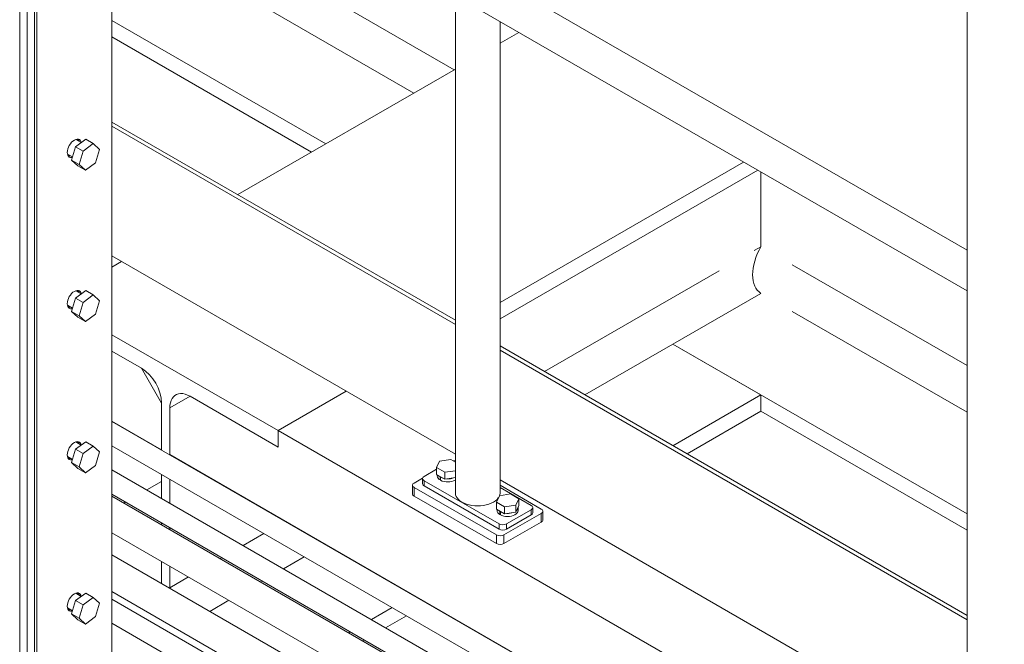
# Model space of a CAD drawing. Header units: millimetres. Extents: x 450 to 25135, y 150 to 17673.
# Tile 354 of 463: x 19233 to 20163, y 11296 to 11886. Entities that reach past the tile are written whole.
import ezdxf

# ---------------------------------------------------------------- set-up
doc = ezdxf.new("R2010")
doc.units = ezdxf.units.MM
doc.linetypes.add('SLD-Centrada-doble', pattern=[12.7, 6.35, -1.27, 1.27, -1.27, 1.27, -1.27])
doc.linetypes.add('SLD-Continua', pattern=[0])
doc.layers.add('OCULTA', color=8, linetype='SLD-Continua')

msp = doc.modelspace()

# ---------------------------------------------------------------- linework, layer by layer
at = {"color": 7, "linetype": 'SLD-Continua', "lineweight": 18, "ltscale": 30}
for p, q in [((20008.92, 11109.15), (19319.8, 11506.87)), ((19319.8, 11483.78), (19988.92, 11097.6)), ((19969.33, 11086.29), (19319.8, 11461.16)), ((19319.8, 11438.07), (19958.32, 11069.55)), ((19958.32, 11067.77), (19319.8, 11436.29)), ((19319.8, 11401.65), (19958.32, 11033.13)), ((19956.29, 11013.44), (19319.8, 11380.79)), ((19319.8, 11346.15), (19941.35, 10987.43)), ((19319.8, 11338.82), (19553.3, 11204.06)), ((19594.69, 11157.56), (19319.8, 11316.21))]:
    msp.add_line(p, q, dxfattribs=at)
at = {"layer": 'OCULTA', "linetype": 'SLD-Continua', "lineweight": 18, "ltscale": 30}
for p, q in [((19319.8, 11170.78), (19319.8, 12256.91)), ((19239.9, 12129.14), (19239.9, 11225.11)), ((19246.97, 11212.86), (19246.97, 12133.22)), ((19246.97, 12133.22), (19246.97, 11212.86)), ((19249.09, 11211.64), (19249.09, 12134.44)), ((19232.83, 12125.05), (19232.83, 11221.03)), ((20127.45, 12004.71), (20127.45, 11642.74)), ((20127.45, 11668.68), (19686.04, 11923.43)), ((19644.26, 11909.95), (19644.26, 11439.18)), ((19669.34, 11894.5), (20127.45, 11630.11)), ((19521.93, 11769.13), (19319.8, 11885.79)), ((19521.93, 11769.13), (19319.8, 11885.79)), ((19521.93, 11769.13), (19319.8, 11885.79)), ((19686.42, 11439.18), (19686.42, 11884.65)), ((19686.42, 11864.07), (19704.25, 11874.36)), ((19686.42, 11864.07), (19704.25, 11874.36)), ((19686.42, 11864.07), (19704.25, 11874.36)), ((19508.49, 11761.37), (19319.8, 11870.27)), ((19508.49, 11761.37), (19319.8, 11870.27)), ((19508.49, 11761.37), (19319.8, 11870.27)), ((19438.72, 11721.1), (19644.26, 11839.73)), ((19438.72, 11721.1), (19644.26, 11839.73)), ((19438.72, 11721.1), (19644.26, 11839.73)), ((19319.8, 11789.74), (19644.26, 11602.48)), ((19319.8, 11785.66), (19644.26, 11598.4)), ((19295.27, 11773.44), (19285.56, 11766.36)), ((19291.02, 11770.34), (19285.88, 11773.31)), ((19295.27, 11773.44), (19302.34, 11769.36)), ((19285.56, 11766.36), (19281.8, 11753.74)), ((19285.56, 11766.36), (19292.63, 11762.28)), ((19302.34, 11769.36), (19292.63, 11762.28)), ((19308.3, 11763.82), (19302.34, 11769.36)), ((19304.55, 11751.2), (19308.3, 11763.82)), ((19277.89, 11759.45), (19282.68, 11756.68)), ((19281.8, 11753.74), (19288.87, 11749.66)), ((19281.8, 11753.74), (19287.77, 11748.2)), ((19292.63, 11762.28), (19288.87, 11749.66)), ((19287.77, 11748.2), (19294.84, 11744.12)), ((19288.87, 11749.66), (19294.84, 11744.12)), ((19294.84, 11744.12), (19304.55, 11751.2)), ((19686.42, 11619.2), (19916.39, 11751.93)), ((19686.42, 11619.2), (19916.39, 11751.93)), ((19686.42, 11619.2), (19916.39, 11751.93)), ((19686.42, 11603.69), (19929.83, 11744.17)), ((19686.42, 11603.69), (19929.83, 11744.17)), ((19686.42, 11603.69), (19929.83, 11744.17)), ((19932.86, 11742.41), (19932.86, 11671.95)), ((19932.86, 11742.41), (19932.86, 11671.95)), ((19932.86, 11742.41), (19932.86, 11671.95)), ((19644.26, 11475.9), (19319.8, 11663.16)), ((19319.8, 11652.47), (19329.06, 11657.82)), ((19319.8, 11652.47), (19329.06, 11657.82)), ((19319.8, 11652.47), (19329.06, 11657.82)), ((19319.8, 11652.47), (19329.06, 11657.82)), ((19319.8, 11652.47), (19329.06, 11657.82)), ((19319.8, 11652.47), (19329.06, 11657.82)), ((19285.56, 11623.45), (19281.8, 11610.83)), ((19295.27, 11630.52), (19285.56, 11623.45)), ((19285.56, 11623.45), (19292.63, 11619.36)), ((19291.02, 11627.43), (19285.88, 11630.39)), ((19302.34, 11626.44), (19292.63, 11619.36)), ((19295.27, 11630.52), (19302.34, 11626.44)), ((19308.3, 11620.9), (19302.34, 11626.44)), ((19932.86, 11627.86), (19849.78, 11579.91)), ((19932.86, 11627.86), (19849.78, 11579.91)), ((19932.86, 11627.86), (19849.78, 11579.91)), ((20127.45, 11631.08), (20127.45, 11160.31)), ((19277.89, 11616.54), (19282.68, 11613.77)), ((19292.63, 11619.36), (19288.87, 11606.75)), ((19304.55, 11608.29), (19308.3, 11620.9)), ((19281.8, 11610.83), (19288.87, 11606.75)), ((19281.8, 11610.83), (19287.77, 11605.29)), ((19287.77, 11605.29), (19294.84, 11601.21)), ((19288.87, 11606.75), (19294.84, 11601.21)), ((19294.84, 11601.21), (19304.55, 11608.29)), ((19476.78, 11498.21), (19319.8, 11588.81)), ((19476.78, 11498.21), (19319.8, 11588.81)), ((19476.78, 11498.21), (19319.8, 11588.81)), ((19686.42, 11578.14), (20127.45, 11323.61)), ((20127.45, 11419.66), (19849.78, 11579.91)), ((20127.45, 11419.66), (19849.78, 11579.91)), ((20127.45, 11419.66), (19849.78, 11579.91)), ((19932.86, 11531.96), (19849.78, 11579.91)), ((19932.86, 11531.96), (19849.78, 11579.91)), ((19932.86, 11531.96), (19849.78, 11579.91)), ((19319.8, 11573.29), (19347.73, 11557.17)), ((19319.8, 11573.29), (19347.73, 11557.17)), ((19319.8, 11573.29), (19347.73, 11557.17)), ((19347.73, 11557.17), (19319.8, 11573.29)), ((19347.73, 11557.17), (19319.8, 11573.29)), ((19347.73, 11557.17), (19319.8, 11573.29)), ((19686.42, 11574.06), (20127.45, 11319.53)), ((19347.73, 11557.17), (19366.83, 11524.1)), ((19347.73, 11557.17), (19366.83, 11524.1)), ((19347.73, 11557.17), (19366.83, 11524.1)), ((19374.6, 11519.62), (19393.7, 11530.65)), ((19374.6, 11519.62), (19393.7, 11530.65)), ((19374.6, 11519.62), (19393.7, 11530.65)), ((19393.7, 11530.65), (19476.78, 11482.69)), ((19393.7, 11530.65), (19476.78, 11482.69)), ((19393.7, 11530.65), (19476.78, 11482.69)), ((19476.78, 11482.69), (19393.7, 11530.65)), ((19476.78, 11482.69), (19393.7, 11530.65)), ((19476.78, 11482.69), (19393.7, 11530.65)), ((19476.78, 11498.21), (19541.19, 11535.39)), ((19476.78, 11498.21), (19541.19, 11535.39)), ((19476.78, 11498.21), (19541.19, 11535.39)), ((19476.78, 11498.21), (19541.19, 11535.39)), ((19476.78, 11498.21), (19541.19, 11535.39)), ((19476.78, 11498.21), (19541.19, 11535.39)), ((19849.65, 11483.94), (19932.86, 11531.96)), ((19849.65, 11483.94), (19932.86, 11531.96)), ((19849.65, 11483.94), (19932.86, 11531.96)), ((19932.86, 11531.96), (19932.86, 11516.44)), ((19932.86, 11531.96), (19932.86, 11516.44)), ((19932.86, 11531.96), (19932.86, 11516.44)), ((19366.83, 11524.1), (19366.83, 11479.73)), ((19366.83, 11524.1), (19366.83, 11479.73)), ((19366.83, 11524.1), (19366.83, 11479.73)), ((19366.83, 11480.01), (19366.83, 11524.1)), ((19366.83, 11480.01), (19366.83, 11524.1)), ((19366.83, 11480.01), (19366.83, 11524.1)), ((19374.6, 11475.24), (19374.6, 11519.62)), ((19374.6, 11475.24), (19374.6, 11519.62)), ((19374.6, 11475.24), (19374.6, 11519.62)), ((19374.6, 11519.62), (19374.6, 11475.52)), ((19374.6, 11519.62), (19374.6, 11475.52)), ((19374.6, 11519.62), (19374.6, 11475.52)), ((19863.1, 11476.18), (19932.86, 11516.44)), ((19863.1, 11476.18), (19932.86, 11516.44)), ((19863.1, 11476.18), (19932.86, 11516.44)), ((20127.45, 11404.14), (19932.86, 11516.44)), ((20127.45, 11404.14), (19932.86, 11516.44)), ((20127.45, 11404.14), (19932.86, 11516.44)), ((19366.83, 11480.01), (19319.8, 11507.14)), ((19366.83, 11480.01), (19319.8, 11507.14)), ((19366.83, 11480.01), (19319.8, 11507.14)), ((19476.78, 11482.69), (19476.78, 11498.21)), ((19476.78, 11482.69), (19476.78, 11498.21)), ((19476.78, 11482.69), (19476.78, 11498.21)), ((19476.78, 11498.21), (19476.78, 11482.69)), ((20162.67, 11102.35), (19476.78, 11498.21)), ((19476.78, 11498.21), (19476.78, 11482.69)), ((20162.67, 11102.35), (19476.78, 11498.21)), ((19476.78, 11498.21), (19476.78, 11482.69)), ((20162.67, 11102.35), (19476.78, 11498.21)), ((19295.27, 11487.61), (19285.56, 11480.53)), ((19291.02, 11484.52), (19285.88, 11487.48)), ((19295.27, 11487.61), (19302.34, 11483.53)), ((19285.56, 11480.53), (19281.8, 11467.91)), ((19285.56, 11480.53), (19292.63, 11476.45)), ((19292.63, 11476.45), (19288.87, 11463.83)), ((19302.34, 11483.53), (19292.63, 11476.45)), ((19308.3, 11477.99), (19302.34, 11483.53)), ((19304.55, 11465.37), (19308.3, 11477.99)), ((20009.16, 11109.28), (19374.6, 11475.52)), ((20009.16, 11109.28), (19374.6, 11475.52)), ((20009.16, 11109.28), (19374.6, 11475.52)), ((19277.89, 11473.62), (19282.68, 11470.86)), ((19281.8, 11467.91), (19288.87, 11463.83)), ((19281.8, 11467.91), (19287.77, 11462.37)), ((19294.84, 11458.29), (19304.55, 11465.37)), ((19629.3, 11469.37), (19626.46, 11463.25)), ((19639.9, 11471.01), (19629.3, 11469.37)), ((19644.26, 11468.49), (19639.9, 11471.01)), ((19287.77, 11462.37), (19294.84, 11458.29)), ((19288.87, 11463.83), (19294.84, 11458.29)), ((19366.83, 11456.64), (19366.83, 11434.02)), ((19366.83, 11456.64), (19366.83, 11434.02)), ((19366.83, 11456.64), (19366.83, 11434.02)), ((19614.78, 11454.89), (19626.46, 11461.63)), ((19626.46, 11463.25), (19634.22, 11458.78)), ((19626.46, 11456.72), (19626.46, 11463.25)), ((19626.46, 11456.72), (19634.22, 11452.24)), ((19627.06, 11456.38), (19627.06, 11455.5)), ((19634.22, 11458.78), (19644.26, 11460.33)), ((19634.22, 11452.24), (19634.22, 11458.78)), ((19352.87, 11442.08), (19366.83, 11450.14)), ((19352.87, 11442.08), (19366.83, 11450.14)), ((19352.87, 11442.08), (19366.83, 11450.14)), ((19374.6, 11429.53), (19374.6, 11452.15)), ((19374.6, 11429.53), (19374.6, 11452.15)), ((19374.6, 11429.53), (19374.6, 11452.15)), ((19603.77, 11446.52), (19603.77, 11438.35)), ((19605.24, 11448.56), (19613.37, 11453.25)), ((19613.32, 11452.85), (19613.32, 11447.95)), ((19685.49, 11410), (19614.78, 11450.81)), ((19629.78, 11454.4), (19630.13, 11454.61)), ((19629.78, 11454.4), (19629.78, 11451.55)), ((19630.2, 11451.79), (19629.78, 11451.55)), ((19630.2, 11454.16), (19630.55, 11454.36)), ((19630.2, 11454.16), (19630.2, 11451.3)), ((19634.22, 11452.24), (19644.26, 11453.8)), ((20127.45, 11197.03), (19686.42, 11451.57)), ((19686.42, 11446.6), (19725.45, 11424.08)), ((19683.02, 11399.59), (19605.24, 11444.48)), ((19685.49, 11405.1), (19614.78, 11445.91)), ((19685.87, 11436.72), (19696.47, 11438.36)), ((19686.42, 11444.56), (19715.9, 11427.55)), ((19696.47, 11438.36), (19704.22, 11433.88)), ((19331.32, 11429.64), (19332.86, 11430.53)), ((19331.32, 11429.64), (19332.86, 11430.53)), ((19331.32, 11429.64), (19332.86, 11430.53)), ((19683.02, 11391.42), (19605.24, 11436.31)), ((19683.03, 11430.61), (19685.87, 11436.72)), ((19690.79, 11426.13), (19683.03, 11430.61)), ((19683.03, 11424.07), (19683.03, 11430.61)), ((19704.22, 11433.88), (19701.38, 11427.77)), ((19704.22, 11427.35), (19704.22, 11433.88)), ((19690.79, 11419.6), (19683.03, 11424.07)), ((19683.63, 11423.73), (19683.63, 11422.85)), ((19686.35, 11421.76), (19686.7, 11421.96)), ((19686.35, 11421.76), (19686.35, 11418.9)), ((19686.77, 11419.14), (19686.35, 11418.9)), ((19686.77, 11421.51), (19687.12, 11421.71)), ((19686.77, 11421.51), (19686.77, 11418.65)), ((19725.45, 11419.99), (19690.09, 11399.59)), ((19701.38, 11427.77), (19690.79, 11426.13)), ((19690.79, 11419.6), (19690.79, 11426.13)), ((19701.38, 11421.24), (19690.79, 11419.6)), ((19715.9, 11423.47), (19692.57, 11410)), ((19715.9, 11418.57), (19692.57, 11405.1)), ((19701.38, 11421.24), (19701.38, 11427.77)), ((19704.22, 11427.35), (19701.38, 11421.24)), ((19703.63, 11422.85), (19703.63, 11425.71)), ((19717.36, 11420.61), (19717.36, 11425.51)), ((19726.91, 11413.87), (19726.91, 11422.03)), ((19366.83, 11410.93), (19366.83, 11409.15)), ((19366.83, 11410.93), (19366.83, 11409.15)), ((19366.83, 11410.93), (19366.83, 11409.15)), ((19725.45, 11411.83), (19690.09, 11391.42)), ((19374.6, 11404.66), (19374.6, 11406.44)), ((19374.6, 11404.66), (19374.6, 11406.44)), ((19374.6, 11404.66), (19374.6, 11406.44)), ((19366.83, 11374.51), (19366.83, 11354.24)), ((19366.83, 11374.51), (19366.83, 11354.24)), ((19366.83, 11374.51), (19366.83, 11354.24)), ((19374.6, 11349.75), (19374.6, 11370.02)), ((19374.6, 11349.75), (19374.6, 11370.02)), ((19374.6, 11349.75), (19374.6, 11370.02)), ((19366.83, 11354.24), (19366.82, 11353.65)), ((19366.83, 11354.24), (19366.82, 11353.65)), ((19366.83, 11354.24), (19366.82, 11353.65)), ((19295.27, 11344.7), (19285.56, 11337.62)), ((19291.02, 11341.6), (19285.88, 11344.57)), ((19295.27, 11344.7), (19302.34, 11340.62)), ((19374.61, 11349.15), (19374.6, 11349.75)), ((19374.61, 11349.15), (19374.6, 11349.75)), ((19374.61, 11349.15), (19374.6, 11349.75)), ((19285.56, 11337.62), (19281.8, 11325)), ((19285.56, 11337.62), (19292.63, 11333.54)), ((19302.34, 11340.62), (19292.63, 11333.54)), ((19308.3, 11335.08), (19302.34, 11340.62)), ((19304.55, 11322.46), (19308.3, 11335.08)), ((19604.6, 11342.5), (19604.84, 11342.64)), ((19604.6, 11342.5), (19604.84, 11342.64)), ((19604.6, 11342.5), (19604.84, 11342.64)), ((19618.04, 11334.74), (19618.28, 11334.88)), ((19618.04, 11334.74), (19618.28, 11334.88)), ((19618.04, 11334.74), (19618.28, 11334.88)), ((19277.89, 11330.71), (19282.68, 11327.95)), ((19292.63, 11333.54), (19288.87, 11320.92)), ((19565, 11319.65), (19584.59, 11330.96)), ((19565, 11319.65), (19584.59, 11330.96)), ((19565, 11319.65), (19584.59, 11330.96)), ((19281.8, 11325), (19288.87, 11320.92)), ((19281.8, 11325), (19287.77, 11319.46)), ((19287.77, 11319.46), (19294.84, 11315.38)), ((19288.87, 11320.92), (19294.84, 11315.38)), ((19294.84, 11315.38), (19304.55, 11322.46)), ((19578.44, 11311.89), (19598.03, 11323.2)), ((19578.44, 11311.89), (19598.03, 11323.2)), ((19578.44, 11311.89), (19598.03, 11323.2)), ((19543.45, 11307.21), (19544.99, 11308.1)), ((19543.45, 11307.21), (19544.99, 11308.1)), ((19543.45, 11307.21), (19544.99, 11308.1)), ((19556.89, 11299.45), (19558.44, 11300.34)), ((19556.89, 11299.45), (19558.44, 11300.34)), ((19556.89, 11299.45), (19558.44, 11300.34))]:
    msp.add_line(p, q, dxfattribs=at)
at = {"layer": 'OCULTA', "linetype": 'SLD-Centrada-doble', "lineweight": 18, "ltscale": 30}
for p, q in [((19643.21, 11839.12), (19319.8, 12025.78)), ((19643.21, 11839.12), (19319.8, 12025.78)), ((19643.21, 11839.12), (19319.8, 12025.78)), ((19605.01, 11817.08), (19319.8, 11981.69)), ((19605.01, 11817.08), (19319.8, 11981.69)), ((19605.01, 11817.08), (19319.8, 11981.69)), ((19728.38, 11553.93), (19932.86, 11671.95)), ((19728.38, 11553.93), (19932.86, 11671.95)), ((19728.38, 11553.93), (19932.86, 11671.95)), ((20127.45, 11559.65), (19932.86, 11671.95)), ((20127.45, 11559.65), (19932.86, 11671.95)), ((20127.45, 11559.65), (19932.86, 11671.95)), ((20127.45, 11515.56), (19932.86, 11627.86)), ((20127.45, 11515.56), (19932.86, 11627.86)), ((20127.45, 11515.56), (19932.86, 11627.86)), ((19766.57, 11531.89), (19849.78, 11579.91)), ((19766.57, 11531.89), (19849.78, 11579.91)), ((19766.57, 11531.89), (19849.78, 11579.91)), ((19614.78, 11445.91), (19614.78, 11450.81)), ((19605.24, 11436.31), (19605.24, 11444.48)), ((19715.9, 11423.47), (19715.9, 11418.57)), ((19725.45, 11419.99), (19725.45, 11411.83)), ((19483.32, 11412.5), (19483.56, 11412.64)), ((19483.32, 11412.5), (19483.56, 11412.64)), ((19483.32, 11412.5), (19483.56, 11412.64)), ((19685.49, 11410), (19685.49, 11405.1)), ((19692.57, 11405.1), (19692.57, 11410)), ((19443.72, 11389.64), (19463.31, 11400.95)), ((19443.72, 11389.64), (19463.31, 11400.95)), ((19443.72, 11389.64), (19463.31, 11400.95)), ((19683.02, 11399.59), (19683.02, 11391.42)), ((19690.09, 11391.42), (19690.09, 11399.59)), ((19521.51, 11390.45), (19521.75, 11390.59)), ((19521.51, 11390.45), (19521.75, 11390.59)), ((19521.51, 11390.45), (19521.75, 11390.59)), ((19422.17, 11377.21), (19423.71, 11378.1)), ((19422.17, 11377.21), (19423.71, 11378.1)), ((19422.17, 11377.21), (19423.71, 11378.1)), ((19481.91, 11367.6), (19501.51, 11378.91)), ((19481.91, 11367.6), (19501.51, 11378.91)), ((19481.91, 11367.6), (19501.51, 11378.91)), ((19366.32, 11353.94), (19366.83, 11354.23)), ((19366.32, 11353.94), (19366.83, 11354.23)), ((19366.32, 11353.94), (19366.83, 11354.23)), ((19374.6, 11349.75), (19392.16, 11359.89)), ((19374.6, 11349.75), (19392.16, 11359.89)), ((19374.6, 11349.75), (19392.16, 11359.89)), ((19460.37, 11355.16), (19461.91, 11356.05)), ((19460.37, 11355.16), (19461.91, 11356.05)), ((19460.37, 11355.16), (19461.91, 11356.05)), ((19412.28, 11327.41), (19430.36, 11337.84)), ((19412.28, 11327.41), (19430.36, 11337.84)), ((19412.28, 11327.41), (19430.36, 11337.84))]:
    msp.add_line(p, q, dxfattribs=at)
at = {"layer": 'OCULTA', "linetype": 'SLD-Continua', "lineweight": 18, "ltscale": 30, "flags": 128}
for points in [[(19291.01, 11770.33), (19290.65, 11771.45), (19290.03, 11772.43), (19289.2, 11773.13), (19288.18, 11773.5), (19287.02, 11773.55), (19285.76, 11773.26), (19284.45, 11772.66), (19283.14, 11771.75), (19281.88, 11770.58), (19280.72, 11769.2), (19279.7, 11767.64), (19278.86, 11765.99), (19278.24, 11764.29), (19277.86, 11762.61), (19277.73, 11761.02), (19277.86, 11759.58), (19278.24, 11758.35), (19278.86, 11757.37), (19279.7, 11756.67), (19280.72, 11756.29), (19281.88, 11756.25), (19282.59, 11756.37)], [(19288.89, 11771.57), (19288.53, 11772.67), (19288.02, 11773.53)], [(19278.76, 11757.49), (19279.76, 11757.47), (19280.89, 11757.72)], [(19291.01, 11627.42), (19290.65, 11628.54), (19290.03, 11629.52), (19289.2, 11630.21), (19288.18, 11630.59), (19287.02, 11630.64), (19285.76, 11630.35), (19284.45, 11629.75), (19283.14, 11628.84), (19281.88, 11627.67), (19280.72, 11626.28), (19279.7, 11624.73), (19278.86, 11623.07), (19278.24, 11621.37), (19277.86, 11619.7), (19277.73, 11618.11), (19277.86, 11616.67), (19278.24, 11615.44), (19278.86, 11614.45), (19279.7, 11613.76), (19280.72, 11613.38), (19281.88, 11613.34), (19282.59, 11613.46)], [(19288.89, 11628.66), (19288.53, 11629.76), (19288.02, 11630.62)], [(19278.76, 11614.58), (19279.76, 11614.56), (19280.84, 11614.79)], [(19374.6, 11519.62), (19374.74, 11522.19), (19375.16, 11524.57), (19375.84, 11526.72), (19376.79, 11528.6), (19377.98, 11530.19), (19379.4, 11531.47), (19381.04, 11532.41), (19382.85, 11533), (19384.82, 11533.24), (19386.93, 11533.12), (19389.13, 11532.64), (19391.39, 11531.81), (19393.7, 11530.65)], [(19374.6, 11519.62), (19374.74, 11522.19), (19375.16, 11524.57), (19375.84, 11526.72), (19376.79, 11528.6), (19377.98, 11530.19), (19379.4, 11531.47), (19381.04, 11532.41), (19382.85, 11533), (19384.82, 11533.24), (19386.93, 11533.12), (19389.13, 11532.64), (19391.39, 11531.81), (19393.7, 11530.65)], [(19374.6, 11519.62), (19374.74, 11522.19), (19375.16, 11524.57), (19375.84, 11526.72), (19376.79, 11528.6), (19377.98, 11530.19), (19379.4, 11531.47), (19381.04, 11532.41), (19382.85, 11533), (19384.82, 11533.24), (19386.93, 11533.12), (19389.13, 11532.64), (19391.39, 11531.81), (19393.7, 11530.65)], [(19291.01, 11484.52), (19290.65, 11485.63), (19290.03, 11486.61), (19289.2, 11487.3), (19288.18, 11487.68), (19287.02, 11487.73), (19285.76, 11487.44), (19284.45, 11486.83), (19283.14, 11485.93), (19281.88, 11484.76), (19280.72, 11483.37), (19279.7, 11481.82), (19278.86, 11480.16), (19278.24, 11478.46), (19277.86, 11476.79), (19277.73, 11475.2), (19277.86, 11473.76), (19278.24, 11472.52), (19278.86, 11471.54), (19279.7, 11470.85), (19280.72, 11470.47), (19281.88, 11470.42), (19282.59, 11470.55)], [(19288.89, 11485.75), (19288.53, 11486.85), (19288.02, 11487.71)], [(19278.76, 11471.67), (19279.76, 11471.65), (19280.89, 11471.89)], [(19643.31, 11469.04), (19643.57, 11468.98), (19644.26, 11468.78)], [(19628.13, 11455.76), (19628.62, 11455.26), (19629.78, 11454.4)], [(19630.2, 11454.16), (19631.69, 11453.49), (19632.55, 11453.21)], [(19644.26, 11439.18), (19644.44, 11437.59), (19644.98, 11436.03), (19645.87, 11434.52), (19647.08, 11433.09), (19648.62, 11431.77), (19650.44, 11430.57), (19652.51, 11429.52), (19654.8, 11428.64), (19657.27, 11427.94), (19659.89, 11427.42), (19662.59, 11427.11), (19665.34, 11427.01), (19668.09, 11427.11), (19670.8, 11427.42), (19673.41, 11427.94), (19675.88, 11428.64), (19678.18, 11429.52), (19680.25, 11430.57), (19682.07, 11431.77), (19683.6, 11433.09), (19684.82, 11434.52), (19684.9, 11434.64)], [(19686, 11436.74), (19686.24, 11437.59), (19686.42, 11439.18)], [(19686.35, 11421.76), (19685.19, 11422.61), (19684.7, 11423.11)], [(19703.63, 11422.85), (19703.61, 11422.49), (19703.31, 11421.42), (19702.67, 11420.39), (19701.71, 11419.46), (19700.47, 11418.64), (19698.98, 11417.98), (19697.3, 11417.49), (19695.49, 11417.18), (19693.62, 11417.08), (19691.74, 11417.19), (19689.93, 11417.49), (19688.26, 11417.98), (19686.77, 11418.65)], [(19689.12, 11420.56), (19688.26, 11420.84), (19686.77, 11421.51)], [(19291.01, 11341.61), (19290.65, 11342.71), (19290.03, 11343.7), (19289.2, 11344.39), (19288.18, 11344.77), (19287.02, 11344.81), (19285.76, 11344.53), (19284.45, 11343.92), (19283.14, 11343.02), (19281.88, 11341.85), (19280.72, 11340.46), (19279.7, 11338.91), (19278.86, 11337.25), (19278.24, 11335.55), (19277.86, 11333.87), (19277.73, 11332.29), (19277.86, 11330.85), (19278.24, 11329.61), (19278.86, 11328.63), (19279.7, 11327.94), (19280.72, 11327.56), (19281.88, 11327.51), (19282.59, 11327.63)], [(19288.89, 11342.84), (19288.53, 11343.94), (19288.02, 11344.79)], [(19278.76, 11328.75), (19279.76, 11328.74), (19280.89, 11328.98)]]:
    msp.add_lwpolyline(points, dxfattribs=at)
at = {"layer": 'OCULTA', "linetype": 'SLD-Continua', "lineweight": 18, "ltscale": 900}
for centre, radius, start, end in [((19284.74, 11770.76), 3.81, 16.86735, 47.58969), ((19279.52, 11761.63), 3.73, 252.07705, 283.50117), ((19970.24, 11637.3), 157.33, 357.74171, 2.19164), ((19284.74, 11627.84), 3.81, 16.86736, 47.58954), ((19279.52, 11618.72), 3.73, 252.0772, 283.50116), ((19325.49, 11522.29), 41.37, 2.51705, 57.48295), ((19325.49, 11522.29), 41.37, 2.51705, 57.48295), ((19325.49, 11522.29), 41.37, 2.51705, 57.48295), ((19284.74, 11484.93), 3.81, 16.86735, 47.58964), ((19279.52, 11475.8), 3.73, 252.0771, 283.50116), ((19644.12, 11461.41), 8.4, 89.06368, 102.44098), ((19606.01, 11446.52), 2.18, 110.77139, 249.22861), ((19615.82, 11448.2), 2.51, 185.69899, 245.63456), ((19615.56, 11452.85), 2.18, 110.77139, 249.22861), ((19631.86, 11455.89), 4.82, 184.61422, 244.39706), ((19637.04, 11464.9), 15.22, 243.29957, 298.31225), ((19637.17, 11468.21), 15.63, 267.53139, 290.05041), ((19606.28, 11438.6), 2.51, 185.69899, 245.63456), ((19688.31, 11423.16), 4.69, 183.73149, 245.2798), ((19693.71, 11435.75), 15.81, 267.66111, 289.92069), ((19699.46, 11425.85), 4.16, 307.59857, 2.5937), ((19715.13, 11425.51), 2.18, 290.77139, 69.22861), ((19714.86, 11420.86), 2.51, 294.36544, 354.30101), ((19724.67, 11422.03), 2.18, 290.77139, 69.22861), ((19689.03, 11416.82), 7.69, 242.61604, 297.38396), ((19724.41, 11414.12), 2.51, 294.36544, 354.30101), ((19689.03, 11411.92), 7.69, 242.61604, 297.38396), ((19686.56, 11406.41), 7.69, 242.61604, 297.38396), ((19686.56, 11398.25), 7.69, 242.61604, 297.38396), ((19284.74, 11342.02), 3.81, 16.86735, 47.58962), ((19279.52, 11332.89), 3.73, 252.07711, 283.50116)]:
    msp.add_arc(centre, radius, start, end, dxfattribs=at)
msp.add_ellipse((19951.96, 11660.93), major_axis=(19.09, 33.07), ratio=0.577299, start_param=1.57093, end_param=3.141726, dxfattribs=at)
msp.add_ellipse((19951.96, 11660.93), major_axis=(19.09, 33.07), ratio=0.577299, start_param=1.57093, end_param=3.141726, dxfattribs=at)
msp.add_ellipse((19951.96, 11660.93), major_axis=(19.09, 33.07), ratio=0.577299, start_param=1.57093, end_param=3.141726, dxfattribs=at)

doc.saveas('drawing.dxf')
